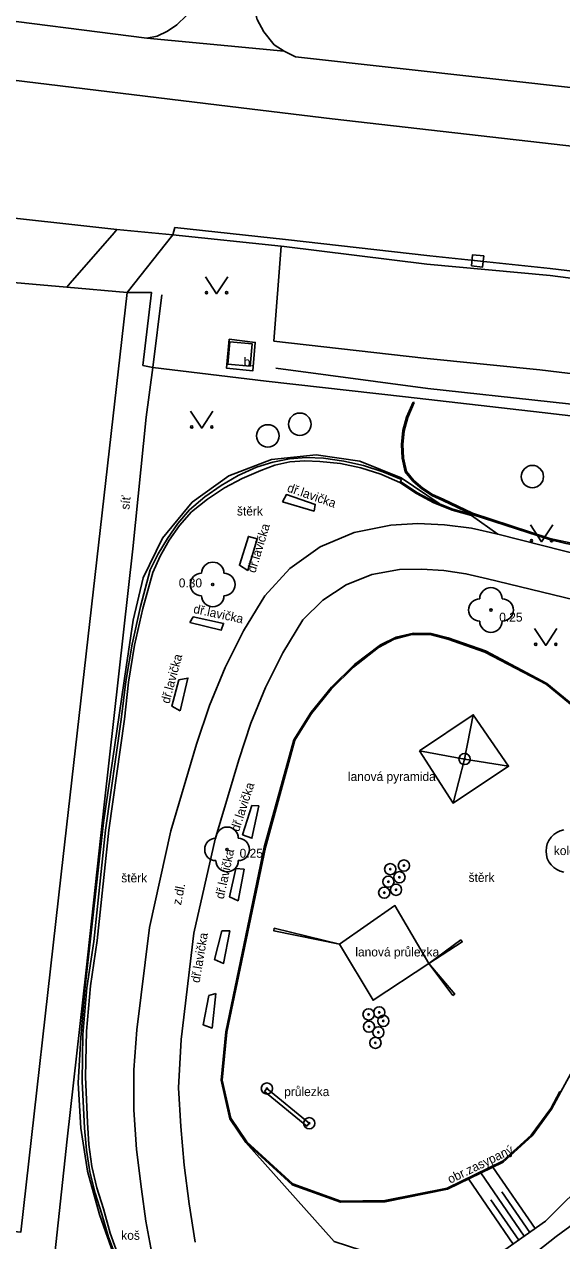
# Model space of a CAD drawing. Extents: x -595546 to -593986, y -1160845 to -1159202.
# Drawn here: x -594357.4 to -594333.4, y -1160173.6 to -1160119.2 of the extents above; entities that cross this region are included whole.
import ezdxf

# ---------------------------------------------------------------- set-up
doc = ezdxf.new("R2010")
doc.units = 0
for name, color, linetype in [('Level 22', 7, 'Continuous'), ('Level 25', 7, 'Continuous'), ('Level 26', 7, 'Continuous'), ('Level 27', 7, 'Continuous'), ('Level 36', 7, 'Continuous'), ('Specificka linie pasportu komunikaci', 7, 'Continuous'), ('TM - chodniky - VP', 7, 'Continuous'), ('TM - horni hrana svahu', 7, 'Continuous'), ('TM - komunikace - VP', 7, 'Continuous'), ('TM - lavicka', 7, 'Continuous'), ('TM - plot drateny_ kovovy - VP', 7, 'Continuous'), ('TM - plot dreveny - VP', 7, 'Continuous'), ('TM - plot zivy neuzavreny', 7, 'Continuous'), ('TM - podezdivka plotu - VP', 7, 'Continuous'), ('TM - pomocna konstrukcni linie', 7, 'Continuous'), ('TM - popis povrchu', 7, 'Continuous'), ('TM - popis zelene', 7, 'Continuous'), ('TM - poznamka', 7, 'Continuous'), ('TM - predmet maleho rozsahu (zamereny obvodem)', 7, 'Continuous'), ('TM - rozhrani mezi zpev. plochami mezi sebou - VP', 7, 'Continuous'), ('TM - rozhrani ploch obecne - VP', 7, 'Continuous'), ('TM - srafovani', 7, 'Continuous'), ('TM - zabradli - VP', 7, 'Continuous'), ('TM - zed operna - VP', 7, 'Continuous')]:
    doc.layers.add(name, color=color, linetype=linetype)

msp = doc.modelspace()

# ---------------------------------------------------------------- linework, layer by layer
at = {"layer": 'Level 22'}
for centre in [(-594348.97, -1160144.24), (-594336.54, -1160145.38), (-594348.33, -1160156.08)]:
    msp.add_circle(centre, 0.05, dxfattribs=at)
for centre, start, end in [((-594348.97, -1160143.74), 0, 180), ((-594349.47, -1160144.24), 90, 270), ((-594348.47, -1160144.24), 270, 90), ((-594348.97, -1160144.74), 180, 0), ((-594336.54, -1160144.88), 0, 180), ((-594337.04, -1160145.38), 90, 270), ((-594336.04, -1160145.38), 270, 90), ((-594336.54, -1160145.88), 180, 0), ((-594348.33, -1160155.58), 0, 180), ((-594348.83, -1160156.08), 90, 270), ((-594347.83, -1160156.08), 270, 90), ((-594348.33, -1160156.58), 180, 0)]:
    msp.add_arc(centre, 0.5, start, end, dxfattribs=at)
at = {"layer": 'Level 25'}
for centre, radius in [((-594337.72, -1160152.04), 0.25), ((-594337.72, -1160152.04), 0.0303), ((-594341.04, -1160156.96), 0.25), ((-594340.43, -1160156.8), 0.25), ((-594341.12, -1160157.52), 0.25), ((-594341.04, -1160156.96), 0.0303), ((-594340.63, -1160157.32), 0.25), ((-594340.43, -1160156.8), 0.0303), ((-594341.31, -1160158.01), 0.25), ((-594341.12, -1160157.52), 0.0303), ((-594340.78, -1160157.88), 0.25), ((-594340.63, -1160157.32), 0.0303), ((-594341.31, -1160158.01), 0.0303), ((-594340.78, -1160157.88), 0.0303), ((-594342.01, -1160163.45), 0.25), ((-594341.53, -1160163.36), 0.25), ((-594341.99, -1160164), 0.25), ((-594342.01, -1160163.45), 0.0303), ((-594341.35, -1160163.74), 0.25), ((-594341.53, -1160163.36), 0.0303), ((-594341.35, -1160163.74), 0.0303), ((-594341.99, -1160164), 0.0303), ((-594341.57, -1160164.25), 0.25), ((-594341.57, -1160164.25), 0.0303), ((-594341.7, -1160164.72), 0.25), ((-594341.7, -1160164.72), 0.0303), ((-594346.55, -1160166.76), 0.25), ((-594346.55, -1160166.76), 0.0303), ((-594344.66, -1160168.31), 0.25), ((-594344.66, -1160168.31), 0.0303)]:
    msp.add_circle(centre, radius, dxfattribs=at)
at = {"layer": 'Level 26'}
msp.add_lwpolyline([(-594348.202, -1160133.396), (-594348.294, -1160134.392), (-594347.298, -1160134.484), (-594347.206, -1160133.488)], close=True, dxfattribs=at)
at = {"layer": 'Level 27'}
msp.add_line((-594337.389, -1160129.754), (-594336.891, -1160129.806), dxfattribs=at)
msp.add_lwpolyline([(-594337.415, -1160130.003), (-594336.917, -1160130.055), (-594336.865, -1160129.557), (-594337.363, -1160129.505)], close=True, dxfattribs=at)
for centre in [(-594345.08, -1160137.08), (-594346.51, -1160137.6), (-594334.69, -1160139.42)]:
    msp.add_circle(centre, 0.5, dxfattribs=at)
at = {"layer": 'Level 36'}
for points in [[(-594349.3, -1160130.5), (-594348.8, -1160131.25), (-594348.3, -1160130.5)], [(-594349.96, -1160136.5), (-594349.46, -1160137.25), (-594348.96, -1160136.5)], [(-594334.78, -1160141.58), (-594334.28, -1160142.33), (-594333.78, -1160141.58)], [(-594334.59, -1160146.21), (-594334.09, -1160146.96), (-594333.59, -1160146.21)]]:
    msp.add_lwpolyline(points, dxfattribs=at)
for centre in [(-594349.25, -1160131.2), (-594348.351, -1160131.2), (-594349.91, -1160137.2), (-594349.011, -1160137.2), (-594334.73, -1160142.28), (-594333.831, -1160142.28), (-594334.54, -1160146.91), (-594333.641, -1160146.91)]:
    msp.add_circle(centre, 0.05, dxfattribs=at)
at = {"layer": 'Specificka linie pasportu komunikaci'}
for points in [[(-594351.91, -1160119.83), (-594345.78, -1160120.41)], [(-594355.49, -1160130.96), (-594355.34, -1160130.78), (-594353.38, -1160128.52), (-594353.26, -1160128.38)], [(-594352.8, -1160131.2), (-594350.75, -1160128.61)], [(-594352.8, -1160131.2), (-594351.71, -1160131.19), (-594352.09, -1160134.45), (-594351.65, -1160134.55)]]:
    msp.add_lwpolyline(points, dxfattribs=at)
at = {"layer": 'TM - chodniky - VP'}
for points in [[(-594351.91, -1160119.83), (-594351.45, -1160119.74), (-594350.99, -1160119.52), (-594350.57, -1160119.24), (-594350.14, -1160118.81), (-594349.85, -1160118.37), (-594349.71, -1160117.97)], [(-594347.13, -1160118.41), (-594346.98, -1160119), (-594346.69, -1160119.55), (-594346.23, -1160120.12), (-594345.78, -1160120.41)], [(-594351.91, -1160119.83), (-594359.87, -1160118.81)], [(-594345.78, -1160120.41), (-594345.28, -1160120.66)], [(-594345.28, -1160120.66), (-594323.5, -1160123.09)], [(-594346.65, -1160144.74), (-594345.53, -1160143.52), (-594344.17, -1160142.56), (-594342.65, -1160141.91), (-594341.02, -1160141.59)], [(-594341.02, -1160141.59), (-594339.81, -1160141.52), (-594338.61, -1160141.57), (-594337.41, -1160141.72), (-594336.23, -1160141.99)], [(-594336.23, -1160141.99), (-594332.3, -1160142.99)], [(-594344.94, -1160145.82), (-594344.05, -1160144.94), (-594343.01, -1160144.26), (-594341.86, -1160143.8), (-594340.63, -1160143.57)], [(-594340.63, -1160143.57), (-594339.64, -1160143.55), (-594338.64, -1160143.61), (-594337.66, -1160143.76), (-594336.69, -1160143.98)], [(-594332.82, -1160144.93), (-594336.69, -1160143.98)], [(-594349.69, -1160151.38), (-594349.12, -1160149.64), (-594348.42, -1160147.95), (-594347.59, -1160146.31), (-594346.65, -1160144.74)], [(-594347.8, -1160152.08), (-594347.27, -1160150.44), (-594346.62, -1160148.84), (-594345.84, -1160147.3), (-594344.94, -1160145.82)], [(-594352.37, -1160164.14), (-594351.79, -1160159.57), (-594350.84, -1160155.24), (-594349.69, -1160151.38)], [(-594350.5, -1160166.73), (-594350.38, -1160164.57), (-594349.81, -1160159.82), (-594348.87, -1160155.62), (-594347.8, -1160152.08)], [(-594352.38, -1160169.49), (-594352.5, -1160167.71), (-594352.49, -1160165.92), (-594352.37, -1160164.14)], [(-594349.75, -1160173.63), (-594350.03, -1160171.92), (-594350.25, -1160170.19), (-594350.4, -1160168.46), (-594350.5, -1160166.73)], [(-594352.38, -1160169.49), (-594352.15, -1160171.26)], [(-594350.94, -1160176.91), (-594351.35, -1160175.52), (-594351.69, -1160174.12), (-594351.96, -1160172.69), (-594352.15, -1160171.26)], [(-594332.79, -1160172.77), (-594333.63, -1160173.37)], [(-594333.63, -1160173.37), (-594334.76, -1160174.27)]]:
    msp.add_lwpolyline(points, dxfattribs=at)
at = {"layer": 'TM - horni hrana svahu'}
msp.add_lwpolyline([(-594324.89, -1160158.33), (-594325.67, -1160159.62), (-594327.94, -1160162.93), (-594330.01, -1160168.62), (-594334.1, -1160172.69), (-594336.83, -1160174.61), (-594339.37, -1160174.95), (-594343.54, -1160173.59), (-594347.49, -1160169.18)], dxfattribs=at)
at = {"layer": 'TM - komunikace - VP'}
for points in [[(-594358.5, -1160121.63), (-594348.2, -1160122.88)], [(-594348.2, -1160122.88), (-594343.63, -1160123.44)], [(-594343.63, -1160123.44), (-594278.39, -1160130.88)], [(-594353.26, -1160128.38), (-594378.26, -1160125.61)], [(-594350.75, -1160128.61), (-594353.26, -1160128.38)], [(-594345.91, -1160129.12), (-594350.75, -1160128.61)], [(-594346.24, -1160133.37), (-594345.91, -1160129.12)], [(-594346.24, -1160133.37), (-594339.54, -1160134.12), (-594334.36, -1160134.65), (-594327.56, -1160135.47), (-594320.53, -1160136.25), (-594312.89, -1160137.03)]]:
    msp.add_lwpolyline(points, dxfattribs=at)
at = {"layer": 'TM - lavicka'}
for points in [[(-594345.86, -1160140.55), (-594345.68, -1160140.22), (-594344.39, -1160140.66), (-594344.44, -1160140.96), (-594345.86, -1160140.55)], [(-594347.41, -1160143.62), (-594347.78, -1160143.38), (-594347.38, -1160142.09), (-594346.98, -1160142.2), (-594347.41, -1160143.62)], [(-594349.85, -1160145.69), (-594348.49, -1160145.98), (-594348.59, -1160146.28), (-594349.99, -1160145.94)], [(-594349.85, -1160145.69), (-594349.99, -1160145.94)], [(-594350.42, -1160149.89), (-594350.8, -1160149.67), (-594350.49, -1160148.5)], [(-594350.49, -1160148.5), (-594350.08, -1160148.42), (-594350.42, -1160149.89)], [(-594346.91, -1160154.13), (-594347.22, -1160155.58), (-594347.64, -1160155.42), (-594347.23, -1160154.12)], [(-594347.23, -1160154.12), (-594346.91, -1160154.13)], [(-594347.56, -1160156.96), (-594347.84, -1160158.37), (-594348.22, -1160158.2), (-594347.94, -1160156.93), (-594347.56, -1160156.96)], [(-594348.56, -1160159.72), (-594348.21, -1160159.72), (-594348.49, -1160161.17), (-594348.9, -1160160.99), (-594348.56, -1160159.72)], [(-594348.84, -1160162.51), (-594349, -1160164.06), (-594349.4, -1160163.91), (-594349.14, -1160162.6)], [(-594349.14, -1160162.6), (-594348.84, -1160162.51)]]:
    msp.add_lwpolyline(points, dxfattribs=at)
at = {"layer": 'TM - plot drateny_ kovovy - VP'}
for points in [[(-594352.84, -1160147.94), (-594352.52, -1160145.84), (-594352.08, -1160143.94), (-594351.21, -1160142.17), (-594349.89, -1160140.56), (-594348.25, -1160139.39), (-594346.34, -1160138.66), (-594344.35, -1160138.45), (-594342.4, -1160138.73), (-594340.55, -1160139.47), (-594338.85, -1160140.62)], [(-594345.78, -1160183.41), (-594348.92, -1160180.97), (-594350.18, -1160179.49), (-594352.49, -1160176.12), (-594353.33, -1160174.37), (-594354.03, -1160172.39), (-594354.56, -1160170.46), (-594354.87, -1160168.53), (-594354.98, -1160166.51)]]:
    msp.add_lwpolyline(points, dxfattribs=at)
at = {"layer": 'TM - plot dreveny - VP'}
msp.add_lwpolyline([(-594296.66, -1160150.34), (-594299.26, -1160150.06), (-594304.37, -1160149.51), (-594310.11, -1160148.87), (-594309.71, -1160144.55), (-594309.56, -1160142.97), (-594309.32, -1160139.43), (-594309.61, -1160139.4), (-594314.22, -1160138.85), (-594319.73, -1160138.23), (-594325.95, -1160137.52), (-594334.25, -1160136.56), (-594340.36, -1160135.86), (-594346.58, -1160135.15), (-594351.65, -1160134.55)], dxfattribs=at)
at = {"layer": 'TM - plot zivy neuzavreny'}
msp.add_lwpolyline([(-594313.9, -1160138.28), (-594320.43, -1160137.6), (-594327.63, -1160136.76), (-594333.9, -1160136.08), (-594339.36, -1160135.48), (-594346.15, -1160134.58)], dxfattribs=at)
at = {"layer": 'TM - podezdivka plotu - VP'}
for points in [[(-594346.82, -1160139.14), (-594346.19, -1160138.91), (-594345.53, -1160138.76), (-594344.85, -1160138.71), (-594344.18, -1160138.74)], [(-594344.18, -1160138.74), (-594343.26, -1160138.84), (-594342.35, -1160139.03), (-594341.46, -1160139.31), (-594340.61, -1160139.68)], [(-594349.92, -1160140.99), (-594349.21, -1160140.42), (-594348.45, -1160139.92), (-594347.65, -1160139.5), (-594346.82, -1160139.14)], [(-594340.61, -1160139.68), (-594340.58, -1160139.64), (-594340.53, -1160139.55)], [(-594351.65, -1160143.71), (-594351.32, -1160142.97), (-594350.92, -1160142.26), (-594350.45, -1160141.6), (-594349.92, -1160140.99)], [(-594352.91, -1160150.26), (-594352.73, -1160148.6), (-594352.46, -1160146.95), (-594352.1, -1160145.32), (-594351.65, -1160143.71)], [(-594354.13, -1160160.15), (-594353.61, -1160155.21), (-594352.91, -1160150.26)], [(-594354.56, -1160168.28), (-594354.65, -1160166.24), (-594354.61, -1160164.2), (-594354.44, -1160162.17), (-594354.13, -1160160.15)], [(-594353.85, -1160172.14), (-594354.15, -1160171.2), (-594354.37, -1160170.24), (-594354.51, -1160169.26), (-594354.56, -1160168.28)], [(-594352.09, -1160176.29), (-594352.67, -1160175.32), (-594353.16, -1160174.29), (-594353.55, -1160173.23), (-594353.85, -1160172.14)]]:
    msp.add_lwpolyline(points, dxfattribs=at)
at = {"layer": 'TM - pomocna konstrukcni linie'}
for points in [[(-594350.67, -1160128.29), (-594350.75, -1160128.61)], [(-594338.85, -1160140.62), (-594338.81, -1160140.65)], [(-594352.84, -1160147.94), (-594353.85, -1160154.87), (-594354.67, -1160162.21), (-594354.86, -1160164.48), (-594354.98, -1160166.51)], [(-594346.22, -1160159.6), (-594346.24, -1160159.72), (-594343.31, -1160160.31)], [(-594337.88, -1160160.12), (-594337.82, -1160160.21), (-594339.32, -1160161.18)], [(-594338.25, -1160162.61), (-594338.16, -1160162.54), (-594339.32, -1160161.18)], [(-594346.55, -1160166.76), (-594346.66, -1160166.89), (-594344.77, -1160168.44), (-594344.66, -1160168.31)]]:
    msp.add_lwpolyline(points, dxfattribs=at)
at = {"layer": 'TM - predmet maleho rozsahu (zamereny obvodem)'}
for points in [[(-594339.73, -1160151.67), (-594337.33, -1160150.06), (-594335.75, -1160152.36), (-594338.23, -1160154.01), (-594339.73, -1160151.67)], [(-594337.72, -1160152.04), (-594337.33, -1160150.06)], [(-594337.72, -1160152.04), (-594337.33, -1160150.06)], [(-594337.72, -1160152.04), (-594339.73, -1160151.67)], [(-594337.72, -1160152.04), (-594338.23, -1160154.01)], [(-594337.72, -1160152.04), (-594335.75, -1160152.36)], [(-594333.289, -1160155.209), (-594333.45, -1160155.252), (-594333.601, -1160155.323), (-594333.737, -1160155.418), (-594333.855, -1160155.536), (-594333.951, -1160155.672), (-594334.021, -1160155.823), (-594334.064, -1160155.984), (-594334.079, -1160156.15), (-594334.064, -1160156.317), (-594334.021, -1160156.477), (-594333.951, -1160156.628), (-594333.855, -1160156.765), (-594333.737, -1160156.883), (-594333.601, -1160156.978), (-594333.45, -1160157.049), (-594333.289, -1160157.092)], [(-594339.32, -1160161.18), (-594341.81, -1160162.82), (-594343.31, -1160160.31), (-594340.83, -1160158.59), (-594339.32, -1160161.18)], [(-594346.22, -1160159.6), (-594343.31, -1160160.31)], [(-594339.32, -1160161.18), (-594337.88, -1160160.12)], [(-594339.32, -1160161.18), (-594338.25, -1160162.61)], [(-594346.55, -1160166.76), (-594344.66, -1160168.31)]]:
    msp.add_lwpolyline(points, dxfattribs=at)
at = {"layer": 'TM - rozhrani mezi zpev. plochami mezi sebou - VP'}
msp.add_lwpolyline([(-594313.59, -1160132.49), (-594320.06, -1160131.74), (-594326.7, -1160130.99), (-594333.89, -1160130.12), (-594339.27, -1160129.56), (-594345.72, -1160128.82), (-594350.67, -1160128.29)], dxfattribs=at)
at = {"layer": 'TM - rozhrani ploch obecne - VP'}
for points in [[(-594376.47, -1160129.12), (-594355.49, -1160130.96)], [(-594313.63, -1160132.78), (-594320.09, -1160132.09), (-594326.78, -1160131.35), (-594333.9, -1160130.44), (-594339.41, -1160129.92), (-594345.78, -1160129.13), (-594345.91, -1160129.12)], [(-594355.49, -1160130.96), (-594352.8, -1160131.2)], [(-594352.8, -1160131.2), (-594355.75, -1160157.18), (-594357.55, -1160173.18), (-594381.06, -1160170.82)], [(-594348.24, -1160133.28), (-594347.07, -1160133.42), (-594347.18, -1160134.7), (-594348.36, -1160134.57), (-594348.24, -1160133.28)], [(-594340.02, -1160136.09), (-594340.31, -1160136.76)], [(-594339.97, -1160136.11), (-594340.26, -1160136.78)], [(-594340.02, -1160136.09), (-594339.97, -1160136.11)], [(-594340.37, -1160139.21), (-594340.5, -1160138.6), (-594340.53, -1160137.98), (-594340.47, -1160137.36), (-594340.31, -1160136.76)], [(-594340.32, -1160139.19), (-594340.45, -1160138.59), (-594340.48, -1160137.98), (-594340.42, -1160137.37), (-594340.26, -1160136.78)], [(-594338.69, -1160140.48), (-594339.18, -1160140.26), (-594339.63, -1160139.97), (-594340.03, -1160139.62), (-594340.37, -1160139.21)], [(-594338.67, -1160140.43), (-594339.15, -1160140.22), (-594339.59, -1160139.94), (-594339.99, -1160139.59), (-594340.32, -1160139.19)], [(-594337.41, -1160141.15), (-594338.27, -1160140.92), (-594339.09, -1160140.59), (-594339.87, -1160140.18), (-594340.61, -1160139.68)], [(-594337.38, -1160141.11), (-594338.24, -1160140.88), (-594338.81, -1160140.65), (-594339.06, -1160140.55), (-594339.85, -1160140.13), (-594340.58, -1160139.64)], [(-594338.69, -1160140.48), (-594337.38, -1160141.11)], [(-594338.67, -1160140.43), (-594337.36, -1160141.06)], [(-594337.41, -1160141.15), (-594337.38, -1160141.11)], [(-594337.41, -1160141.15), (-594336.23, -1160141.99)], [(-594333.92, -1160142.23), (-594337.38, -1160141.11)], [(-594333.91, -1160142.18), (-594337.36, -1160141.06)], [(-594330.95, -1160142.64), (-594331.7, -1160142.62), (-594332.45, -1160142.54), (-594333.19, -1160142.41), (-594333.92, -1160142.23)], [(-594328.25, -1160142.21), (-594329.65, -1160142.5), (-594331.08, -1160142.59), (-594332.51, -1160142.48), (-594333.91, -1160142.18)], [(-594345.35, -1160151.18), (-594344.58, -1160149.95), (-594343.67, -1160148.83), (-594342.63, -1160147.82), (-594341.48, -1160146.94)], [(-594341.57, -1160147.06), (-594340.86, -1160146.68), (-594340.07, -1160146.48), (-594339.26, -1160146.48), (-594338.47, -1160146.68)], [(-594341.48, -1160146.94), (-594340.77, -1160146.59), (-594340, -1160146.42), (-594339.21, -1160146.43), (-594338.45, -1160146.63)], [(-594338.47, -1160146.68), (-594336.81, -1160147.26), (-594334.08, -1160148.7), (-594331.92, -1160150.46), (-594331.18, -1160151.73), (-594330.56, -1160153.64), (-594330.08, -1160156.24), (-594330.2, -1160157.95), (-594330.69, -1160159.87)], [(-594338.45, -1160146.63), (-594336.79, -1160147.21), (-594334.05, -1160148.66), (-594331.88, -1160150.43), (-594331.13, -1160151.71), (-594330.51, -1160153.63), (-594330.03, -1160156.24), (-594330.15, -1160157.96), (-594330.64, -1160159.88)], [(-594345.3, -1160151.2), (-594344.56, -1160150.01), (-594343.68, -1160148.91), (-594342.68, -1160147.93), (-594341.57, -1160147.06)], [(-594333.42, -1160166.91), (-594333.83, -1160167.69), (-594334.7, -1160168.87), (-594336, -1160170.05), (-594338.48, -1160171.26), (-594341.27, -1160171.82), (-594343.26, -1160171.84), (-594345.42, -1160171.06), (-594347.49, -1160169.18), (-594348.21, -1160168.11), (-594348.6, -1160166.39), (-594348.39, -1160164.23), (-594346.67, -1160155.98), (-594345.35, -1160151.18)], [(-594345.3, -1160151.2), (-594346.62, -1160155.99), (-594348.34, -1160164.24), (-594348.55, -1160166.39), (-594348.16, -1160168.09), (-594347.45, -1160169.15), (-594345.39, -1160171.02), (-594343.25, -1160171.79), (-594341.28, -1160171.77), (-594338.5, -1160171.21), (-594336.03, -1160170.01), (-594334.74, -1160168.84), (-594333.87, -1160167.66), (-594333.46, -1160166.89)], [(-594333.42, -1160166.91), (-594331.25, -1160162.93)], [(-594333.42, -1160166.91), (-594333.46, -1160166.89)]]:
    msp.add_lwpolyline(points, dxfattribs=at)
at = {"layer": 'TM - srafovani'}
for points in [[(-594334.56, -1160173.02), (-594336.45, -1160170.27)], [(-594335.55, -1160173.71), (-594337.54, -1160170.8)], [(-594335.05, -1160173.36), (-594336.99, -1160170.53)], [(-594334.81, -1160173.19), (-594336.05, -1160171.38)], [(-594335.3, -1160173.53), (-594336.54, -1160171.73)]]:
    msp.add_lwpolyline(points, dxfattribs=at)
at = {"layer": 'TM - zabradli - VP'}
msp.add_lwpolyline([(-594356.28, -1160176.5), (-594355.47, -1160169.02), (-594354.62, -1160161.48), (-594353.81, -1160153.95), (-594352.54, -1160142.64), (-594351.94, -1160136.76), (-594351.65, -1160134.55), (-594351.24, -1160131.3)], dxfattribs=at)
at = {"layer": 'TM - zed operna - VP'}
for points in [[(-594347.01, -1160139), (-594346.29, -1160138.77), (-594345.54, -1160138.62), (-594344.78, -1160138.56), (-594344.02, -1160138.6)], [(-594344.02, -1160138.6), (-594343.12, -1160138.73), (-594342.24, -1160138.93), (-594341.37, -1160139.21), (-594340.53, -1160139.55)], [(-594350.01, -1160140.91), (-594349.33, -1160140.33), (-594348.6, -1160139.81), (-594347.83, -1160139.37), (-594347.01, -1160139)], [(-594351.76, -1160143.59), (-594351.41, -1160142.87), (-594351, -1160142.18), (-594350.53, -1160141.52), (-594350.01, -1160140.91)], [(-594353.06, -1160150.27), (-594352.85, -1160148.58), (-594352.57, -1160146.9), (-594352.2, -1160145.23), (-594351.76, -1160143.59)], [(-594354.29, -1160160.19), (-594353.76, -1160155.21), (-594353.06, -1160150.27)], [(-594354.7, -1160168.53), (-594354.8, -1160166.44), (-594354.77, -1160164.35), (-594354.6, -1160162.26), (-594354.29, -1160160.19)], [(-594353.93, -1160172.37), (-594354.23, -1160171.43), (-594354.46, -1160170.48), (-594354.61, -1160169.51), (-594354.7, -1160168.53)], [(-594352.21, -1160176.34), (-594352.77, -1160175.41), (-594353.24, -1160174.43), (-594353.63, -1160173.41), (-594353.93, -1160172.37)]]:
    msp.add_lwpolyline(points, dxfattribs=at)

# ---------------------------------------------------------------- texts
at = {"layer": 'TM - popis povrchu'}
for s, p in [('b.', (-594347.59, -1160134.49)), ('štěrk', (-594347.89, -1160141.16)), ('štěrk', (-594353.06, -1160157.55)), ('štěrk', (-594337.54, -1160157.53))]:
    msp.add_text(s, height=0.4, dxfattribs=at).set_placement(p)
msp.add_text('z.dl.', height=0.4, rotation=78.6433, dxfattribs=at).set_placement((-594350.39, -1160158.59))
at = {"layer": 'TM - popis zelene'}
for s, p in [('0.30', (-594350.49, -1160144.37)), ('0.25', (-594336.17, -1160145.9)), ('0.25', (-594347.77, -1160156.45))]:
    msp.add_text(s, height=0.4, dxfattribs=at).set_placement(p)
at = {"layer": 'TM - poznamka'}
for s, rotation, p in [('dř.lavička', 341, (-594345.68, -1160140.08)), ('síť', 84, (-594352.7, -1160140.91)), ('dř.lavička', 73, (-594347.07, -1160143.75)), ('dř.lavička', 348, (-594349.86, -1160145.51)), ('dř.lavička', 75, (-594350.91, -1160149.59)), ('dř.lavička', 72, (-594347.8, -1160155.31)), ('dř.lavička', 78, (-594348.48, -1160158.32)), ('dř.lavička', 80.3856, (-594349.56, -1160162.06)), ('obr.zasypaný', 26, (-594338.36, -1160171.02))]:
    msp.add_text(s, height=0.4, rotation=rotation, dxfattribs=at).set_placement(p)
for s, p in [('lanová pyramida', (-594342.93, -1160153.02)), ('kolotoč', (-594333.73, -1160156.33)), ('lanová průlezka', (-594342.6, -1160160.86)), ('průlezka', (-594345.78, -1160167.1)), ('koš', (-594353.06, -1160173.52))]:
    msp.add_text(s, height=0.4, dxfattribs=at).set_placement(p)

doc.saveas('drawing.dxf')
